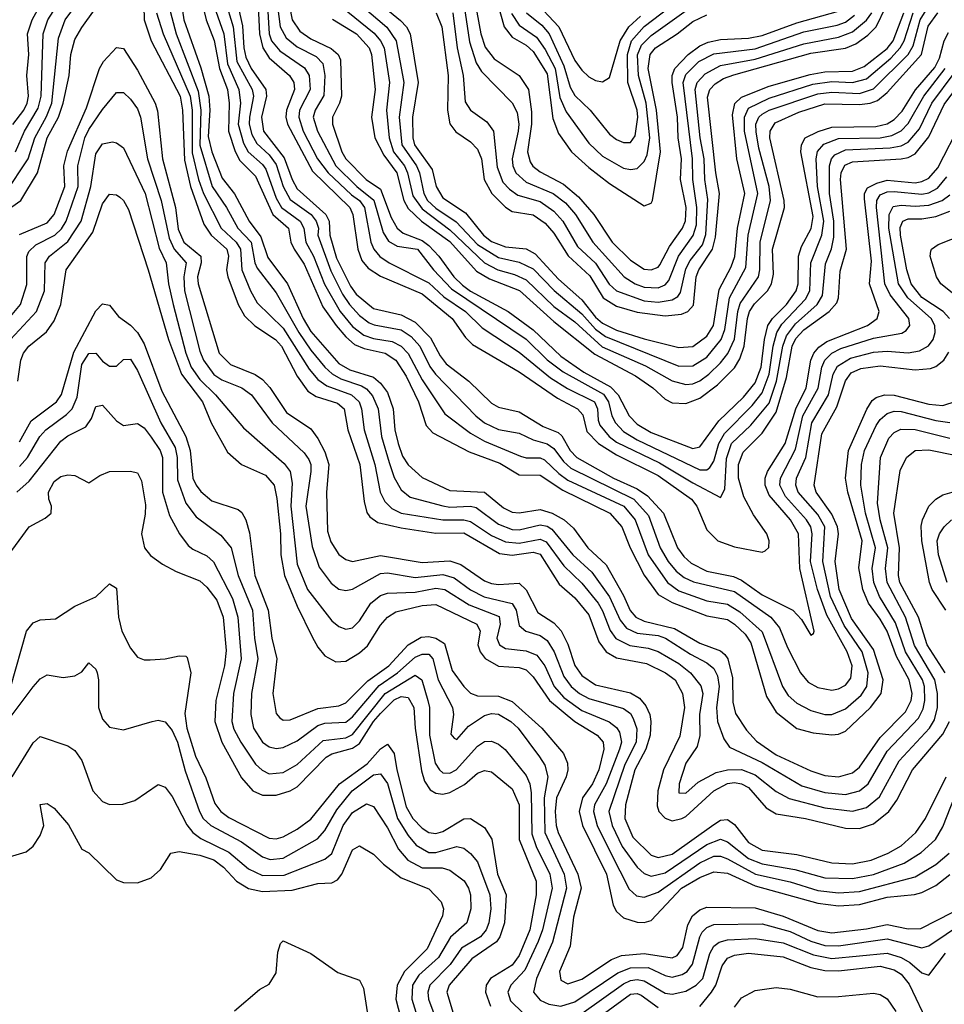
# Model space of a CAD drawing. Header units: inches. Extents: x 990535 to 1117859, y 769386 to 892122.
# Tile 926 of 1056: x 1075891 to 1078554, y 856755 to 859591. Entities that reach past the tile are written whole.
import ezdxf

# ---------------------------------------------------------------- set-up
doc = ezdxf.new("R2010")
doc.units = ezdxf.units.IN
doc.header["$MEASUREMENT"] = 0
doc.layers.add('B0875', color=7, linetype='Continuous')

msp = doc.modelspace()

# ---------------------------------------------------------------- linework, layer by layer
at = {"layer": 'B0875', "color": 5}
for points, elevation in [([(1075878.5, 859210), (1075905.2, 859270), (1075944.6, 859335.4), (1075953.2, 859370), (1075958.9, 859550), (1075972.5, 859590), (1076061.1, 859730)], 3560), ([(1075809.1, 859010), (1075894, 859070), (1075942.1, 859150), (1075969.8, 859250), (1076002.9, 859310), (1076016.6, 859350), (1076033.5, 859430), (1076038.1, 859490), (1076050, 859534), (1076070, 859568.4), (1076170, 859708)], 3520), ([(1075849.1, 859090), (1075915, 859190), (1075935.1, 859250), (1075968.6, 859311.4), (1075983.4, 859350), (1076002.4, 859537.6), (1076022.2, 859590), (1076110.4, 859709.6)], 3540), ([(1077090.3, 859610.3), (1077107.3, 859570), (1077125.2, 859430), (1077122.9, 859330), (1077130.3, 859290.3), (1077147.2, 859267.2), (1077190, 859238.6), (1077210, 859218.1), (1077221.4, 859190), (1077229.3, 859130), (1077251, 859090), (1077290, 859050.7), (1077310, 859037.8), (1077370, 859028.4), (1077404.8, 859004.8), (1077430, 858976.1), (1077471, 858911), (1077533.4, 858853.4), (1077571.4, 858790), (1077610, 858765.6), (1077670, 858748), (1077750, 858737.9), (1077797.7, 858742.3), (1077816, 858750), (1077831.9, 858768.1), (1077839.9, 858850), (1077847.4, 858870), (1077886.9, 858930), (1077895.2, 858964.8), (1077907, 859090), (1077896.1, 859150), (1077872.6, 859367.4), (1077879.3, 859390), (1077894, 859406), (1077918.5, 859421.5), (1077948.1, 859431.9), (1078170, 859493.9), (1078270, 859509), (1078299.1, 859520.9), (1078334.3, 859545.7), (1078357.9, 859570), (1078413.8, 859686.2)], 3920), ([(1077252.9, 859690), (1077286.7, 859570), (1077310, 859539.9), (1077350, 859517.1), (1077370, 859498.7), (1077410, 859434.4), (1077426.5, 859306.5), (1077443.2, 859263.2), (1077480.4, 859210), (1077530, 859165.1), (1077590, 859118.6), (1077690, 859054.3), (1077710, 859061.8), (1077713.8, 859070), (1077737.2, 859210), (1077725.6, 859330), (1077701.4, 859450), (1077706.9, 859490), (1077722.3, 859510), (1077784.7, 859550), (1077830, 859585.5), (1077870, 859604.2)], 4020), ([(1075871.4, 859288.6), (1075902.9, 859330), (1075912.7, 859350), (1075916.1, 859370), (1075911.4, 859430), (1075917.4, 859490), (1075913.6, 859550), (1075927, 859590), (1075970, 859669.7)], 3580), ([(1076249, 859630), (1076250, 859590), (1076269.8, 859530), (1076353.1, 859370), (1076360.2, 859330), (1076365.7, 859185.7), (1076383, 859110), (1076421.7, 859001.7), (1076442.5, 858970), (1076487.4, 858930), (1076492.1, 858910), (1076486.7, 858870), (1076490.1, 858849.9), (1076520.2, 858770), (1076538.1, 858738.1), (1076568.7, 858708.7), (1076627.4, 858670), (1076645.1, 858650), (1076690, 858564.4), (1076720.8, 858520.8), (1076745.1, 858505.1), (1076806.2, 858486.2), (1076825.8, 858470), (1076836.3, 858410), (1076871.1, 858310), (1076883.4, 858203.4), (1076891.3, 858171.3), (1076899.2, 858159.2), (1076922.8, 858142.8), (1076990, 858126.9), (1077090, 858111.5), (1077170, 858112.5), (1077273.3, 858053.3), (1077310, 858048.8), (1077370, 858057.7), (1077390, 858051.2), (1077445.3, 857965.3), (1077490, 857925.5), (1077530, 857876.9), (1077559.2, 857799.2), (1077580.1, 857770), (1077610, 857753.1), (1077696.3, 857736.3), (1077751.5, 857710), (1077778.8, 857690), (1077800.4, 857650), (1077806.1, 857610), (1077792.3, 857527.7), (1077745.4, 857430), (1077729, 857370), (1077726.9, 857326.9), (1077732.5, 857310), (1077750, 857291.6), (1077770, 857283.7), (1077798.5, 857290), (1077810, 857296), (1077890, 857370), (1077929.4, 857390.6), (1077950, 857393.5), (1077970, 857390.5), (1077990, 857379.9), (1078041.4, 857321.4), (1078070, 857303.9), (1078154.7, 857290), (1078270, 857262.2), (1078310, 857261.4), (1078350, 857274.8), (1078394.6, 857310), (1078417.3, 857342.7), (1078462.7, 857430), (1078550, 857533.5), (1078568.9, 857570)], 3520), ([(1076320.8, 859630), (1076342.2, 859550), (1076405.1, 859385.1), (1076412.9, 859330), (1076409.6, 859229.6), (1076445.4, 859110), (1076486.7, 859050), (1076519.7, 858990), (1076557.5, 858950), (1076568.1, 858890), (1076575.5, 858875.5), (1076630, 858803.7), (1076694.6, 858690), (1076730, 858638.7), (1076769.6, 858590), (1076790.9, 858570.9), (1076816.3, 858556.3), (1076875.8, 858535.8), (1076890, 858527.3), (1076907.7, 858507.7), (1076923.3, 858470), (1076933.5, 858390), (1076955.2, 858315.2), (1076970, 858272.1), (1076990, 858236.4), (1077015.5, 858215.5), (1077110, 858190.5), (1077130, 858187.2), (1077190, 858189.4), (1077205.4, 858185.4), (1077270, 858137.8), (1077310, 858122.4), (1077330, 858121.6), (1077390, 858136), (1077410, 858132), (1077423.4, 858123.4), (1077484.1, 858050), (1077539.5, 857999.5), (1077590, 857928.7), (1077621, 857861), (1077638.8, 857838.8), (1077670, 857823.9), (1077730, 857817.1), (1077751.7, 857810), (1077823.2, 857763.2), (1077870, 857739), (1077890, 857722.4), (1077900.9, 857700.9), (1077906.3, 857670), (1077898.5, 857610), (1077901.4, 857570), (1077919.5, 857519.5), (1077935.9, 857495.9), (1078030, 857451.4), (1078144.2, 857384.2), (1078210, 857364.7), (1078270, 857359.7), (1078310, 857370), (1078335.2, 857390), (1078390, 857484), (1078480.4, 857579.6), (1078493.6, 857606.4), (1078498.6, 857630), (1078497.4, 857670), (1078491.4, 857690), (1078442.5, 857770), (1078413.6, 857853.6), (1078367.4, 857930), (1078350.9, 857970), (1078346.5, 858010), (1078355.8, 858070), (1078327.1, 858170), (1078313.9, 858250), (1078315.9, 858310), (1078324.5, 858350), (1078358.2, 858421.8), (1078370, 858439.7), (1078390, 858456.8), (1078410, 858462.9), (1078430, 858462.5), (1078530, 858436.6), (1078570, 858431)], 3560), ([(1076355.3, 859650), (1076363.8, 859590), (1076412.4, 859452.4), (1076435.4, 859370), (1076438.3, 859330), (1076434.2, 859254.2), (1076444.7, 859210), (1076474.1, 859134.1), (1076510, 859089), (1076551.7, 859010), (1076585.2, 858965.2), (1076606, 858906), (1076662.3, 858830), (1076707.5, 858730), (1076730, 858692.3), (1076810, 858601), (1076842.2, 858582.2), (1076910, 858561.2), (1076930, 858543.7), (1076950, 858516.6), (1076966.7, 858470), (1076971.9, 858410), (1076980.9, 858370), (1076994.1, 858334.1), (1077010, 858308.8), (1077050, 858272.4), (1077130, 858235.3), (1077230, 858230.1), (1077284.5, 858184.5), (1077310, 858172.3), (1077330, 858170.3), (1077390, 858180), (1077425.1, 858170), (1077459.7, 858150), (1077486.3, 858126.3), (1077527.6, 858070), (1077580.7, 858020.7), (1077630, 857932.9), (1077649.2, 857889.2), (1077665.8, 857870), (1077690, 857858.2), (1077777.2, 857837.2), (1077850, 857794.8), (1077910, 857773), (1077922.2, 857762.2), (1077930.7, 857750), (1077944.5, 857695.5), (1077945.1, 857625.1), (1077952.5, 857592.5), (1077984.4, 857544.4), (1078012.9, 857512.9), (1078070, 857474.1), (1078170, 857427.8), (1078210, 857414.1), (1078250, 857410.6), (1078290, 857422.2), (1078310, 857438.5), (1078370, 857523.7), (1078442.2, 857597.8), (1078458.6, 857630), (1078461.7, 857650), (1078453.4, 857690), (1078417.1, 857757.1), (1078389.6, 857830), (1078370, 857864.7), (1078335.5, 857910), (1078319.5, 857950), (1078308.1, 858011.9), (1078317.8, 858090), (1078276.9, 858230), (1078270.2, 858270), (1078278.4, 858350), (1078331.2, 858468.8), (1078346.4, 858493.6), (1078357.7, 858502.3), (1078382.4, 858510), (1078410, 858509.6), (1078510, 858483.4), (1078550, 858479.8), (1078588.4, 858491.6)], 3580), ([(1076418.6, 859630), (1076428.6, 859590), (1076451.1, 859531.1), (1076466.9, 859450), (1076490, 859390), (1076494.7, 859350), (1076492.5, 859270), (1076511.3, 859211.3), (1076525.4, 859185.4), (1076570, 859139.7), (1076620.2, 859030), (1076665.7, 858990), (1076672.3, 858950), (1076681.3, 858930), (1076710, 858886.7), (1076764.1, 858764.1), (1076802.7, 858710), (1076830, 858677.4), (1076855.6, 858655.6), (1076883.5, 858643.5), (1076943.9, 858630), (1076974.1, 858610), (1077004.5, 858564.5), (1077039.4, 858490), (1077062.3, 858422.3), (1077080.6, 858400.6), (1077186.1, 858346.1), (1077273.9, 858313.9), (1077330, 858280.1), (1077390, 858278.5), (1077455.5, 858235.5), (1077590.8, 858170), (1077625.4, 858130), (1077649.8, 858070), (1077690, 857991.3), (1077730, 857934.9), (1077770, 857912.1), (1077870, 857874.2), (1077930, 857863.2), (1077950, 857850.3), (1077981, 857821), (1077996.6, 857796.6), (1078041.9, 857641.9), (1078070, 857596.4), (1078130, 857549.8), (1078176.7, 857536.7), (1078230, 857530.9), (1078250, 857533.3), (1078270, 857541.9), (1078341.7, 857610), (1078372.6, 857650), (1078377.8, 857690), (1078350, 857776.9), (1078286.6, 857866.6), (1078251.8, 857950), (1078239.9, 858030), (1078249.8, 858110), (1078246.7, 858130), (1078230, 858166.2), (1078185.3, 858230), (1078179.7, 858250), (1078202, 858398), (1078244.7, 858475.3), (1078269.5, 858550.5), (1078286.1, 858573.9), (1078314, 858586), (1078370, 858593.8), (1078470, 858582.7), (1078514.1, 858585.9), (1078530, 858591.8), (1078552.6, 858610), (1078566.9, 858633.1)], 3620), ([(1076450, 859631.7), (1076478.7, 859550), (1076490, 859463.7), (1076522.7, 859390), (1076526.9, 859350), (1076520.5, 859290), (1076535.5, 859235.5), (1076549.6, 859209.6), (1076590, 859173.7), (1076599.6, 859159.7), (1076630, 859077), (1076644.9, 859050), (1076699.2, 859010), (1076709.2, 858990), (1076715.7, 858950), (1076737.6, 858910), (1076768.6, 858828.6), (1076814, 858750), (1076850, 858707.5), (1076882.4, 858682.4), (1076910, 858672.8), (1076964.1, 858664.1), (1076990.1, 858650), (1077010, 858629.7), (1077050, 858553.2), (1077115.5, 858455.5), (1077190, 858400.2), (1077230, 858377), (1077334, 858334), (1077350, 858329), (1077390, 858328.6), (1077403, 858323), (1077443.7, 858283.7), (1077470, 858265), (1077631.4, 858190), (1077664.3, 858150), (1077701.2, 858050), (1077756.6, 857970), (1077790, 857946), (1077870, 857916.7), (1077930, 857907.6), (1077965.8, 857885.8), (1078030, 857827.8), (1078088.2, 857670), (1078104.5, 857644.5), (1078130, 857622.4), (1078170, 857601.3), (1078210, 857590.1), (1078230, 857590.1), (1078270, 857605.8), (1078314.5, 857645.5), (1078330.9, 857670), (1078335.2, 857710), (1078317.7, 857770), (1078265.7, 857845.7), (1078226.4, 857930), (1078204.7, 858030), (1078210.3, 858130), (1078190, 858165.8), (1078133.7, 858230), (1078126.4, 858250), (1078128.8, 858270), (1078155.3, 858330), (1078172.3, 858430), (1078220.8, 858510), (1078234.6, 858570), (1078246.8, 858593.2), (1078284.1, 858615.9), (1078350, 858632.9), (1078390, 858636.2), (1078450, 858631.6), (1078483.1, 858636.9), (1078509, 858651), (1078522.6, 858670), (1078528.4, 858690), (1078527, 858710), (1078516.5, 858730), (1078449.6, 858789.7), (1078422.4, 858830), (1078394.7, 858990), (1078395.9, 859030), (1078407.1, 859052.9), (1078430, 859056.8), (1078470, 859053.3), (1078510, 859056.3), (1078548.3, 859070), (1078570, 859085.9)], 3640), ([(1076481.6, 859650), (1076505.6, 859570), (1076516.8, 859470), (1076560.4, 859390), (1076564.7, 859370), (1076552.8, 859310), (1076551.9, 859290), (1076559.8, 859259.8), (1076574.2, 859234.2), (1076610, 859201.9), (1076630, 859173.9), (1076650.4, 859110), (1076670, 859073), (1076730.5, 859030), (1076745.4, 859010), (1076751.3, 858990), (1076750.2, 858970), (1076787, 858867), (1076820.4, 858800.3), (1076840.6, 858770), (1076870, 858738.8), (1076898, 858718), (1076911.7, 858711.7), (1076990, 858697.5), (1077018.4, 858678.4), (1077043.9, 858650), (1077072.1, 858592.1), (1077088.9, 858570), (1077204.6, 858450), (1077229.7, 858430), (1077270, 858410.6), (1077330, 858399.6), (1077370, 858380.3), (1077410, 858369.1), (1077430, 858355.3), (1077457.9, 858317.9), (1077479, 858299), (1077659.8, 858210), (1077702.7, 858162.7), (1077736.2, 858070), (1077759.3, 858030), (1077782.2, 858002.2), (1077804.6, 857984.6), (1077832.1, 857972.1), (1077950, 857944.2), (1078054.4, 857870), (1078079.3, 857839.3), (1078102.7, 857782.7), (1078140.5, 857710), (1078162.5, 857682.5), (1078190, 857667.1), (1078230, 857659.9), (1078250, 857663.6), (1078270, 857674), (1078285.3, 857694.7), (1078289.1, 857730), (1078274.6, 857770), (1078216.3, 857876.3), (1078188.9, 857950), (1078169.3, 858030), (1078173.8, 858110), (1078169.7, 858130), (1078157.3, 858150), (1078097.2, 858217.2), (1078080.9, 858250), (1078082.6, 858270), (1078125.8, 858354.2), (1078147.3, 858450), (1078190.6, 858529.4), (1078201.3, 858590), (1078210, 858610.4), (1078230, 858630), (1078256.2, 858643.8), (1078350, 858673.4), (1078431.8, 858688.2), (1078444.6, 858695.4), (1078455, 858710), (1078451.7, 858730), (1078398.3, 858798.3), (1078383, 858830), (1078358.7, 859050), (1078359.7, 859070), (1078370, 859086), (1078390, 859094.8), (1078410, 859095.4), (1078490, 859087.7), (1078510, 859091.8), (1078534.8, 859105.2), (1078561.9, 859138.1)], 3660), ([(1076515.6, 859650), (1076533, 859573), (1076536.5, 859510), (1076542.6, 859482.6), (1076557.8, 859450), (1076600.3, 859390), (1076602.2, 859370), (1076587.6, 859310), (1076593.1, 859270), (1076652.8, 859192.8), (1076675.7, 859130), (1076690, 859103.8), (1076773.1, 859030), (1076782.3, 859010), (1076784.6, 858970), (1076803.5, 858903.5), (1076843.6, 858823.6), (1076860.2, 858800.2), (1076910, 858759.3), (1076990, 858740.4), (1077030, 858719.9), (1077074.7, 858674.7), (1077102.4, 858622.4), (1077119.8, 858599.8), (1077184.5, 858550), (1077250, 858485.9), (1077270, 858475.1), (1077330, 858461.3), (1077399, 858419), (1077441.9, 858401.9), (1077452.7, 858392.7), (1077476.5, 858350), (1077495.5, 858330), (1077601.6, 858270), (1077670, 858239.9), (1077699.8, 858219.8), (1077745.3, 858170), (1077786.2, 858070), (1077804.3, 858044.3), (1077825.1, 858025.1), (1077870, 858002.9), (1077947.1, 857987.1), (1077970, 857977), (1078030, 857934.7), (1078117.7, 857890), (1078143.1, 857863.1), (1078170, 857818.7), (1078177.2, 857822.8), (1078179.1, 857830), (1078137.8, 858010), (1078134.4, 858110), (1078111.3, 858150), (1078050, 858221.3), (1078038.6, 858250), (1078038.4, 858270), (1078045.1, 858290), (1078095.5, 858370), (1078126.6, 858470), (1078156.4, 858530), (1078170.3, 858609.7), (1078178.1, 858630), (1078192.6, 858647.4), (1078216.3, 858663.7), (1078332.8, 858710), (1078360.6, 858730), (1078363.3, 858736.7), (1078367, 858750), (1078339.2, 858830), (1078344.5, 858895.5), (1078324.9, 859075.1), (1078324.6, 859090), (1078333.2, 859106.8), (1078359.8, 859120.2), (1078390, 859128.3), (1078470, 859121.2), (1078490, 859124.3), (1078510, 859133.8), (1078535.7, 859164.3), (1078603.5, 859296.5)], 3680), ([(1076577.6, 859630), (1076582.1, 859550), (1076591.1, 859510), (1076610, 859480.9), (1076668.6, 859430), (1076680.6, 859410), (1076682.8, 859390), (1076659.5, 859330), (1076657.8, 859310), (1076662.3, 859290), (1076734.1, 859154.1), (1076842.3, 859050), (1076851, 859030), (1076865.2, 858930), (1076877, 858897), (1076894.6, 858874.6), (1076930, 858851.9), (1077050, 858801.2), (1077136.3, 858730), (1077175.3, 858675.3), (1077195.6, 858655.6), (1077330, 858576.9), (1077440.6, 858500.6), (1077497.8, 858470), (1077512.8, 858452.8), (1077524.8, 858404.8), (1077558.3, 858370), (1077610, 858337.2), (1077730, 858278.3), (1077826.2, 858210), (1077841.8, 858190), (1077870, 858121.7), (1077902.1, 858090), (1077950, 858072.5), (1078030, 858057.1), (1078038.7, 858061.3), (1078048.9, 858071.1), (1078050.2, 858090), (1078042.9, 858110), (1078004.9, 858164.9), (1077976.8, 858216.8), (1077961.2, 858270), (1077961.3, 858310), (1077975.2, 858344.8), (1078030, 858400.4), (1078070, 858460.1), (1078100.2, 858559.8), (1078116.5, 858650), (1078127.1, 858672.9), (1078150, 858697.8), (1078222.6, 858750), (1078245, 858775), (1078250, 858790), (1078254, 858866), (1078273, 858930), (1078255.8, 859130), (1078257.5, 859150), (1078268, 859172), (1078290, 859181.1), (1078430, 859190), (1078450, 859193.6), (1078470, 859204), (1078510, 859253.1), (1078553.9, 859346.1), (1078605.1, 859414.9)], 3720), ([(1076605, 859630), (1076610, 859550), (1076616.6, 859530), (1076640.6, 859500.6), (1076711.8, 859451.8), (1076724.6, 859430), (1076727.7, 859390), (1076697.3, 859330), (1076695, 859310), (1076708, 859270), (1076748.6, 859190), (1076780, 859150), (1076846.5, 859086.5), (1076869.5, 859070), (1076884.1, 859050), (1076902.9, 858950), (1076910.9, 858930), (1076928.4, 858908.4), (1076955, 858890), (1077070, 858832.6), (1077112.5, 858792.4), (1077175.1, 858750), (1077223.2, 858703.2), (1077330, 858633.2), (1077419.7, 858559.7), (1077468.8, 858528.8), (1077547.1, 858490), (1077555.8, 858470), (1077557.2, 858437.2), (1077562.5, 858422.5), (1077589, 858390), (1077610, 858374.1), (1077734.3, 858314.3), (1077830, 858256.5), (1077910, 858214.7), (1077921.7, 858238.3), (1077927.4, 858327.4), (1077941.6, 858370), (1077997, 858423), (1078050, 858485.9), (1078070.5, 858550), (1078089.4, 858650), (1078100, 858680), (1078125.4, 858714.6), (1078188.5, 858770), (1078203.7, 858796.3), (1078212.1, 858887.9), (1078229.5, 858930.5), (1078236.1, 858963.9), (1078236.5, 859010), (1078223.4, 859090), (1078223.6, 859170), (1078229, 859190), (1078239, 859201), (1078270, 859215.4), (1078398.6, 859221.4), (1078430, 859227.5), (1078450, 859238), (1078483.3, 859276.7), (1078518.2, 859350), (1078583, 859437)], 3740), ([(1076633.9, 859630), (1076641.7, 859570), (1076658.2, 859538.2), (1076690, 859512.8), (1076744.7, 859484.7), (1076764.1, 859464.1), (1076769.6, 859429.6), (1076767.3, 859372.7), (1076742.6, 859330), (1076736.2, 859310), (1076748.5, 859270), (1076801.3, 859170), (1076862.1, 859110), (1076910.7, 859070.7), (1076937.8, 858977.8), (1076953, 858953), (1076978.4, 858938.4), (1077036.7, 858930), (1077083.4, 858870), (1077135.2, 858815.2), (1077350, 858670.9), (1077410.7, 858610.7), (1077456.1, 858576.1), (1077572.5, 858512.5), (1077587.1, 858490), (1077596.6, 858450), (1077606.8, 858430), (1077630, 858405), (1077670, 858380.8), (1077850, 858294.8), (1077870, 858294.6), (1077878.6, 858301.4), (1077890, 858319.5), (1077904.7, 858370), (1077921, 858399), (1078000.6, 858479.4), (1078030, 858516.1), (1078050.1, 858569.9), (1078061.7, 858650), (1078072.4, 858690), (1078086.6, 858713.4), (1078154.3, 858785.7), (1078167.2, 858810), (1078169.6, 858890.4), (1078201.3, 858970), (1078207.2, 859010), (1078188.6, 859110), (1078185, 859190), (1078188.6, 859211.4), (1078207.4, 859232.6), (1078250, 859248), (1078370, 859250.4), (1078402.8, 859257.2), (1078430, 859271), (1078450, 859291.3), (1078494.9, 859370), (1078556.5, 859450)], 3760), ([(1076668.6, 859630), (1076676.3, 859590), (1076697.5, 859557.5), (1076730, 859535.1), (1076788.1, 859508.1), (1076808.3, 859490), (1076814.8, 859474.8), (1076817.5, 859370), (1076812.6, 859350), (1076791.9, 859310), (1076792, 859290), (1076818.7, 859210), (1076830.4, 859190), (1076889, 859130), (1076930, 859102.2), (1076960.9, 859020.9), (1076977.9, 858990), (1076996, 858976), (1077050, 858954.9), (1077070, 858939.9), (1077098.3, 858910), (1077141.5, 858850), (1077166.1, 858826.1), (1077190, 858808.5), (1077298.2, 858750), (1077370, 858697.2), (1077450, 858621.6), (1077515.9, 858575.9), (1077593.2, 858533.2), (1077614.7, 858510), (1077646.5, 858450), (1077670, 858426.2), (1077710, 858402.3), (1077830, 858355.9), (1077850, 858360.3), (1077904.6, 858435.4), (1077976.1, 858503.9), (1078010, 858545.2), (1078026.6, 858590), (1078036.3, 858670), (1078046.4, 858710), (1078059.9, 858730), (1078099.7, 858770), (1078127.6, 858810), (1078133.5, 858830), (1078133.9, 858910), (1078142.6, 858937.4), (1078170.5, 858989.5), (1078176.6, 859023.4), (1078141.5, 859210), (1078142.7, 859230), (1078153.9, 859250), (1078190.9, 859269.1), (1078230, 859280.9), (1078357.2, 859282.8), (1078389.5, 859290.5), (1078410, 859302.7), (1078432.8, 859327.2), (1078471.8, 859388.2), (1078526.6, 859453.4), (1078540.4, 859479.6), (1078553.7, 859530), (1078566, 859554)], 3780), ([(1076816.1, 859630), (1076912.1, 859552.1), (1076930.7, 859530), (1076940.4, 859510), (1076955.9, 859410), (1076947.8, 859330), (1076955.7, 859250), (1076968.2, 859210), (1076999, 859170), (1077008.3, 859150), (1077023.4, 859083.4), (1077050, 859045.7), (1077130, 858985.4), (1077230, 858890.8), (1077268.3, 858870), (1077316.4, 858856.4), (1077350, 858841.3), (1077430, 858765), (1077490, 858721), (1077568.9, 858648.9), (1077693.6, 858593.6), (1077770, 858550.5), (1077810, 858539.7), (1077830, 858542.3), (1077850, 858550.8), (1077876, 858570), (1077910, 858602.4), (1077930.7, 858629.3), (1077949.6, 858670.4), (1077959.7, 858750), (1077966.7, 858773.3), (1078018.7, 858850), (1078022.9, 858870), (1078023.7, 858950), (1078053.8, 859070), (1078049.8, 859110), (1078020.4, 859220.4), (1078012.4, 859267.6), (1078011.7, 859290), (1078020.5, 859310), (1078030, 859318.9), (1078050, 859330.2), (1078190, 859376.9), (1078230, 859382.2), (1078310, 859378.5), (1078350, 859391.7), (1078450.6, 859490), (1078464.9, 859515.1), (1078484.7, 859590), (1078502.1, 859617.9)], 3840), ([(1076877.3, 859630), (1076948.9, 859568.9), (1076975.9, 859530), (1076997.2, 859410), (1076983.9, 859310), (1076992, 859230), (1077033.7, 859170), (1077042.8, 859150), (1077055, 859090), (1077066.1, 859070), (1077090, 859047.4), (1077148.3, 859008.3), (1077210, 858943.3), (1077270, 858905.7), (1077330, 858892.7), (1077370, 858872.8), (1077430.8, 858810.8), (1077510, 858743.8), (1077550, 858699), (1077578.4, 858678.4), (1077790, 858593.2), (1077830, 858593.8), (1077870, 858619), (1077911.2, 858670), (1077922, 858698), (1077936, 858790), (1077982.7, 858877.3), (1077989.8, 858970.2), (1078017.2, 859090), (1077978.4, 859270), (1077978.7, 859310), (1077990, 859335.4), (1078050, 859365), (1078175.5, 859404.5), (1078230, 859412.5), (1078290, 859409.5), (1078330, 859420.3), (1078400.4, 859479.6), (1078427.2, 859510), (1078438.5, 859530), (1078464.8, 859610)], 3860), ([(1076913.6, 859650), (1076988.3, 859588.3), (1077005.2, 859570), (1077015.8, 859550), (1077039.1, 859410), (1077022.1, 859310), (1077023.4, 859250), (1077028.5, 859230), (1077078.9, 859158.9), (1077091, 859110), (1077110, 859077.2), (1077174.8, 859034.8), (1077226.9, 858970), (1077250, 858951.8), (1077290, 858936.8), (1077350, 858930.3), (1077376.2, 858916.1), (1077443.5, 858843.5), (1077510, 858783.9), (1077550, 858733.8), (1077570, 858716.6), (1077610, 858697), (1077690, 858671.1), (1077790, 858646.4), (1077830, 858649.2), (1077870, 858679.1), (1077889.8, 858710), (1077906, 858814), (1077940.8, 858879.2), (1077950.9, 858909.1), (1077959, 858990), (1077979.6, 859090), (1077957.1, 859190), (1077943.8, 859316.2), (1077951.1, 859348.9), (1077970, 859367.4), (1078050, 859399.3), (1078167.5, 859432.5), (1078210, 859440.7), (1078290, 859442.6), (1078323.9, 859456.1), (1078390, 859508.1), (1078407.4, 859530), (1078437.5, 859610)], 3880), ([(1077171.7, 859630), (1077186.4, 859526.4), (1077206, 859466), (1077221.5, 859441.5), (1077310, 859351.6), (1077323.5, 859323.5), (1077328.7, 859290), (1077326.9, 859270), (1077309.1, 859190), (1077311.1, 859170), (1077320.4, 859150), (1077350, 859122.7), (1077427.6, 859090), (1077463.3, 859063.3), (1077492.4, 859030), (1077542.3, 858950), (1077631.9, 858850), (1077663.4, 858830), (1077690, 858820.5), (1077730, 858818.6), (1077750, 858827), (1077760.4, 858839.6), (1077788.5, 858910), (1077831, 858969), (1077840.6, 858999.4), (1077841.8, 859050), (1077829.6, 859130), (1077829.3, 859190), (1077802.2, 859410), (1077810, 859432.7), (1077847.3, 859470), (1077890, 859492.2), (1078010, 859507), (1078150, 859555.2), (1078245.4, 859574.6), (1078270, 859583.8), (1078296.1, 859603.9)], 3960), ([(1077200.7, 859650), (1077219.6, 859550), (1077231.8, 859511.8), (1077257.6, 859477.6), (1077330, 859429.7), (1077356.3, 859390), (1077364.9, 859324.9), (1077364.8, 859290), (1077353.9, 859210), (1077361.3, 859181.3), (1077368.8, 859168.8), (1077390, 859152.1), (1077457.1, 859117.1), (1077500.8, 859080.8), (1077544.6, 859030), (1077597.2, 858950), (1077650, 858897.9), (1077690, 858872.3), (1077710.2, 858869.8), (1077730, 858877.6), (1077735.4, 858884.6), (1077762.7, 858937.3), (1077800.2, 858990), (1077808.9, 859011.1), (1077810.8, 859050), (1077794.9, 859130), (1077797.1, 859190), (1077788.2, 859250), (1077785.7, 859310), (1077770, 859410), (1077770.7, 859430), (1077777.9, 859450), (1077816.4, 859490), (1077850, 859515.1), (1077874, 859526), (1077910, 859533.5), (1077990, 859537.3), (1078030, 859544.7), (1078130, 859581.8), (1078250, 859614.7)], 3980), ([(1077350.9, 859610), (1077394.6, 859574.6), (1077416.4, 859550), (1077458.2, 859458.2), (1077476.7, 859396.7), (1077490, 859372.2), (1077534.3, 859330), (1077590, 859261.3), (1077610, 859245.3), (1077630, 859236.6), (1077650, 859237.4), (1077664, 859256), (1077671.2, 859310), (1077669.9, 859330.1), (1077643.1, 859410), (1077641.4, 859490), (1077653.6, 859530), (1077690, 859570.6), (1077790, 859647.7)], 4060), ([(1077370, 859649.5), (1077443.9, 859570), (1077490, 859472.7), (1077510, 859444.8), (1077530, 859426.1), (1077550, 859415.2), (1077570, 859411.4), (1077590, 859424.5), (1077621, 859530), (1077645.2, 859570), (1077678.8, 859601.2)], 4080), ([(1076285.3, 859610), (1076304.2, 859550), (1076382.2, 859370), (1076387.5, 859330), (1076387.6, 859207.6), (1076405.6, 859130), (1076420.3, 859090), (1076471.7, 858990), (1076514.8, 858950), (1076527.4, 858930), (1076530.7, 858870), (1076555.4, 858810), (1076575.3, 858775.3), (1076650, 858702.3), (1076724.6, 858584.6), (1076750, 858554.2), (1076775.9, 858535.9), (1076846.7, 858510), (1076868.7, 858490), (1076875.6, 858470), (1076883, 858410), (1076913.7, 858310), (1076929, 858230), (1076942.7, 858202.7), (1076962.8, 858182.8), (1076990, 858169.4), (1077110, 858150), (1077170, 858150.2), (1077190, 858145.7), (1077250, 858105.3), (1077290, 858087.4), (1077330, 858083.4), (1077390, 858094.8), (1077407.2, 858087.2), (1077458.1, 858018.1), (1077510, 857967.6), (1077557, 857910), (1077570, 857888.6), (1077591.6, 857831.6), (1077608.4, 857808.4), (1077648.5, 857788.5), (1077700.9, 857780.9), (1077730, 857771.1), (1077790, 857736.2), (1077823.4, 857710), (1077852.7, 857672.7), (1077858.7, 857650), (1077849.6, 857589.6), (1077850.4, 857529.6), (1077842.8, 857497.2), (1077810, 857449.8), (1077791, 857390), (1077790, 857364.6), (1077810, 857363.7), (1077845.5, 857394.5), (1077897.6, 857422.4), (1077930, 857430.8), (1077970, 857431.5), (1078010, 857416.3), (1078070, 857368.1), (1078107.6, 857347.6), (1078210, 857321.4), (1078290, 857311.3), (1078330, 857321.5), (1078367.7, 857352.3), (1078423.9, 857456.1), (1078511.7, 857550), (1078526, 857574), (1078534.8, 857610), (1078534.7, 857650), (1078527.1, 857690), (1078468.4, 857788.4), (1078442.4, 857870), (1078389.4, 857970), (1078385.2, 858010), (1078391.2, 858070), (1078369.6, 858150), (1078362.1, 858197.9), (1078370.5, 858330), (1078394.6, 858385.5), (1078410, 858402.2), (1078428.7, 858411.3), (1078470, 858410.1), (1078570, 858385.2)], 3540), ([(1076792.2, 859592.2), (1076860.8, 859550), (1076897.3, 859510), (1076904.7, 859490), (1076915.4, 859390), (1076904.6, 859310), (1076913.8, 859250), (1076940, 859200), (1076977.2, 859150), (1076997.6, 859070), (1077010, 859047.2), (1077048.5, 859010), (1077130, 858951.8), (1077206.9, 858866.9), (1077244.3, 858844.3), (1077330.3, 858810.3), (1077430, 858721.6), (1077547.3, 858627.3), (1077664.6, 858564.6), (1077714.6, 858530), (1077750, 858497.4), (1077770, 858487.4), (1077810, 858485.4), (1077850, 858500.4), (1077900.7, 858539.3), (1077950, 858587.6), (1077965.7, 858614.3), (1077977.9, 858650), (1077987.4, 858730), (1077993.5, 858750), (1078007.8, 858772.2), (1078044.6, 858810), (1078056.1, 858830), (1078062.3, 858857.7), (1078059.7, 858930), (1078094.4, 859050), (1078093.5, 859070), (1078051.5, 859250), (1078052.9, 859270), (1078066.8, 859293.2), (1078135.4, 859324.6), (1078210, 859348.1), (1078310, 859346), (1078340.6, 859350), (1078362, 859358), (1078390, 859380.7), (1078488.5, 859490), (1078508, 859572), (1078535.4, 859610)], 3820), ([(1077138.3, 859610), (1077151.2, 859510), (1077168.3, 859430), (1077174.3, 859354.3), (1077189.1, 859330), (1077236.4, 859296.4), (1077255.7, 859270), (1077266, 859166), (1077282.9, 859123), (1077302.1, 859102.1), (1077325.7, 859085.7), (1077390, 859066.6), (1077430, 859039.6), (1077455.3, 859010), (1077497.7, 858937.7), (1077549.9, 858889.9), (1077588.7, 858828.7), (1077609.7, 858809.7), (1077690, 858781.2), (1077730, 858777.5), (1077770, 858783.9), (1077786.7, 858793.3), (1077794.8, 858805.2), (1077810, 858873.3), (1077822.7, 858897.3), (1077857.4, 858942.6), (1077867.8, 858972.2), (1077872.9, 859072.9), (1077864.9, 859130), (1077863, 859190), (1077851, 859250), (1077836.3, 859390), (1077842.3, 859410), (1077865.5, 859434.5), (1077910, 859459.1), (1078010, 859477.1), (1078150, 859521.4), (1078250, 859540.4), (1078290, 859555.5), (1078330, 859589.1), (1078345.2, 859610)], 3940), ([(1077308, 859608), (1077330, 859575.1), (1077380.1, 859540.1), (1077404.6, 859504.6), (1077433, 859450), (1077446.9, 859366.9), (1077464.8, 859324.8), (1077530, 859235), (1077570, 859197.6), (1077630, 859163.3), (1077650, 859159), (1077670, 859162.3), (1077690, 859182.4), (1077698.4, 859201.6), (1077706.2, 859250), (1077695.5, 859350), (1077673.3, 859430), (1077670.9, 859489.1), (1077682.5, 859517.5), (1077710, 859545), (1077817.8, 859622.2)], 4040), ([(1075890, 858972.4), (1075970, 859005.5), (1075990, 859030), (1076021, 859110), (1076018.2, 859170), (1076028.3, 859211.7), (1076083.2, 859336.8), (1076121.2, 859450), (1076132.2, 859470), (1076170, 859510.8), (1076190, 859507.5), (1076230, 859445.3), (1076281.6, 859350), (1076287.7, 859327.7), (1076302.2, 859190), (1076339.4, 859050), (1076347.7, 858987.7), (1076363.9, 858950), (1076412.6, 858910), (1076414.2, 858890), (1076403.5, 858850), (1076404.9, 858830), (1076465.5, 858630), (1076497.8, 858597.8), (1076569.3, 858569.3), (1076590, 858554.7), (1076611.4, 858531.4), (1076659.6, 858459.6), (1076730, 858412.2), (1076750, 858384.7), (1076770, 858346.1), (1076781.4, 858310), (1076775.2, 858230), (1076778.1, 858118.1), (1076787.2, 858087.2), (1076810, 858050.7), (1076830, 858035.9), (1076850, 858030.5), (1076930, 858047.8), (1077050, 858027.3), (1077130, 858032.2), (1077161.6, 858021.6), (1077230, 857974.9), (1077250, 857967.1), (1077270, 857964), (1077330, 857967.5), (1077350, 857948.3), (1077383.8, 857883.8), (1077430, 857853.9), (1077450.5, 857830.5), (1077470, 857792.6), (1077490.4, 857730.4), (1077510, 857701.9), (1077550, 857675.1), (1077650, 857652.4), (1077676.8, 857636.8), (1077694.7, 857614.7), (1077705.8, 857590), (1077709.4, 857569.4), (1077707.1, 857530), (1077694.4, 857490), (1077662.5, 857430), (1077636.1, 857330), (1077633.8, 857290), (1077657, 857237), (1077710, 857185), (1077730, 857177.8), (1077770, 857187.2), (1077890, 857273.4), (1077910, 857285.1), (1077930, 857287.7), (1077950, 857272.7), (1077990, 857221.2), (1078030, 857199.1), (1078130, 857186.7), (1078230, 857162.4), (1078290, 857160.2), (1078343.2, 857170), (1078393, 857190), (1078430, 857211.9), (1078472.1, 857250), (1078499.9, 857290), (1078560.1, 857410)], 3480), ([(1075830, 858695.9), (1075893.1, 858770), (1075911.7, 858828.3), (1075911.5, 858908.5), (1075917.1, 858922.9), (1075937.7, 858942.3), (1075992.1, 858970), (1076011.7, 858988.3), (1076024.8, 859010), (1076059, 859110), (1076058.7, 859170), (1076078.7, 859250), (1076090, 859274), (1076130, 859331.9), (1076170, 859381.2), (1076190, 859381.4), (1076210, 859362.2), (1076230, 859333.5), (1076239, 859310), (1076259, 859190), (1076298.5, 859070), (1076321.8, 858961.8), (1076336.3, 858930), (1076370.7, 858890), (1076363.4, 858850), (1076365.9, 858810), (1076410, 858636), (1076420.2, 858610), (1076450, 858569), (1076473.7, 858553.7), (1076531.3, 858530), (1076558.5, 858510), (1076618.7, 858430), (1076710, 858343.7), (1076724.2, 858324.2), (1076729.7, 858310), (1076729.8, 858290), (1076715, 858190), (1076733.1, 858073.1), (1076754.1, 858014.1), (1076787.8, 857967.8), (1076810, 857951), (1076830, 857946.4), (1076850, 857950.9), (1076930, 857996), (1076950, 857997.9), (1077030, 857984), (1077110, 857993.3), (1077142.9, 857982.9), (1077190, 857948.6), (1077228.7, 857928.7), (1077309.8, 857909.8), (1077321.2, 857890), (1077330, 857846.1), (1077348.6, 857830), (1077390, 857817.4), (1077410, 857802.6), (1077430.7, 857770.7), (1077458.8, 857698.8), (1077479.6, 857670), (1077503.2, 857650), (1077530, 857636), (1077630, 857606.8), (1077650, 857592.3), (1077658.1, 857578.1), (1077668.4, 857548.4), (1077667.2, 857510), (1077634.1, 857445.9), (1077587.8, 857310), (1077597.5, 857270), (1077626.1, 857210), (1077670, 857150.5), (1077690, 857131.8), (1077710, 857124.4), (1077750, 857134.3), (1077870, 857215.6), (1077910, 857230.6), (1077930, 857223.4), (1077990, 857175.2), (1078030, 857159.9), (1078123.5, 857143.5), (1078210, 857119.7), (1078290, 857117.3), (1078350, 857128.8), (1078438.5, 857161.5), (1078487.5, 857192.5), (1078529.2, 857230), (1078550, 857266.6), (1078606.6, 857410)], 3460), ([(1075864.2, 858670), (1075939.5, 858750), (1075962.5, 858810), (1075964.5, 858890), (1075977.3, 858910), (1076030, 858951.7), (1076068.2, 859010), (1076096.2, 859110), (1076110, 859203.9), (1076130, 859232.7), (1076158.5, 859238.5), (1076170, 859236.3), (1076190, 859221.5), (1076252, 859090), (1076292.7, 858932.7), (1076313.3, 858890), (1076319.3, 858830), (1076333.4, 858770), (1076369.9, 858630), (1076384.9, 858590), (1076410, 858554.2), (1076455.5, 858510), (1076535.4, 858415.4), (1076652.5, 858312.5), (1076669.7, 858290), (1076675.9, 858255.9), (1076672, 858190), (1076690, 858022.6), (1076720.2, 857950), (1076790, 857859.5), (1076810, 857843.1), (1076830, 857835.9), (1076850, 857839.1), (1076870, 857859.4), (1076902.2, 857910), (1076930, 857932.5), (1076950, 857939.1), (1077030, 857942.2), (1077090, 857953.3), (1077115.7, 857950), (1077185.4, 857905.4), (1077271.7, 857871.7), (1077275.2, 857850), (1077265.6, 857810), (1077273.3, 857790), (1077290, 857779.7), (1077350, 857773.5), (1077380.5, 857760.5), (1077403.9, 857730), (1077430.3, 857670), (1077458.4, 857638.4), (1077510, 857601.2), (1077588.9, 857568.9), (1077610, 857552.4), (1077618.8, 857538.8), (1077624.7, 857510), (1077619.1, 857490), (1077579.9, 857390), (1077546.5, 857330), (1077543.4, 857310), (1077554, 857270), (1077592.4, 857192.4), (1077646.8, 857086.8), (1077667.6, 857067.6), (1077690, 857064), (1077730, 857078.5), (1077850, 857163.1), (1077890, 857181.7), (1077910, 857182), (1077930, 857173.9), (1078010.6, 857130), (1078110, 857108.1), (1078190, 857083.4), (1078250, 857076.2), (1078310, 857080), (1078470, 857122.6), (1078530, 857158.2), (1078568, 857190)], 3440), ([(1075885.8, 858550), (1075894.2, 858610), (1075901.7, 858630), (1075917.5, 858650), (1075968.1, 858691.9), (1075990, 858723.2), (1076009.5, 858770.5), (1076024.6, 858870), (1076101.3, 858978.7), (1076130, 859060.1), (1076150, 859087.8), (1076170, 859086.1), (1076179.3, 859079.3), (1076190.1, 859070.1), (1076204.1, 859044.1), (1076261.5, 858870), (1076320.1, 858670), (1076356.7, 858570), (1076417.8, 858490), (1076442.1, 858430), (1076490, 858345.6), (1076530.2, 858310), (1076599.3, 858279.3), (1076623.6, 858250), (1076631.8, 858211.8), (1076642.3, 858110), (1076643, 858050), (1076653.4, 857990), (1076690, 857902), (1076733.8, 857813.8), (1076750, 857783.2), (1076770, 857758.5), (1076801.4, 857741.4), (1076830, 857743.8), (1076870, 857767.5), (1076892.5, 857787.5), (1076930, 857846.9), (1076950, 857870.1), (1076974.8, 857885.2), (1077050, 857903.8), (1077090, 857907), (1077207.8, 857850), (1077217, 857830), (1077211.1, 857790), (1077217, 857770), (1077231.5, 857751.5), (1077270, 857729.1), (1077330, 857725.1), (1077350, 857718.5), (1077370, 857698.5), (1077417.1, 857630), (1077490, 857569.6), (1077554, 857530), (1077571.5, 857510), (1077574, 857490), (1077559.1, 857430), (1077541.2, 857390), (1077512.5, 857350), (1077502.4, 857310), (1077511.7, 857270), (1077581.2, 857130), (1077600.5, 857040.5), (1077610, 857022.8), (1077630, 857004.6), (1077670, 856991.6), (1077690, 856990.7), (1077710, 856996.5), (1077796.9, 857090), (1077850, 857120.6), (1077890, 857136.6), (1077930, 857132.5), (1078010, 857096.5), (1078190, 857046.4), (1078250, 857039), (1078310, 857042.2), (1078390, 857063.8), (1078468.7, 857071.3), (1078490, 857077.3), (1078530, 857097.4), (1078570, 857128.9)], 3420), ([(1078569.5, 858730), (1078550.7, 858750.7), (1078490, 858790.2), (1078458.9, 858830), (1078446.5, 858870), (1078427.7, 858970), (1078427.5, 858992.5), (1078434.7, 859010), (1078450, 859017.3), (1078490, 859017.3), (1078530, 859024.2), (1078570, 859039)], 3620), ([(1078630, 858761.4), (1078544.4, 858830), (1078531.6, 858850), (1078519.5, 858890), (1078513.9, 858910), (1078516, 858924), (1078517.7, 858930), (1078537.1, 858942.9), (1078610, 858972)], 3580), ([(1075890, 858374.6), (1075924.1, 858435.9), (1075997.5, 858490), (1076011.1, 858511.1), (1076046.7, 858633.3), (1076110, 858752.1), (1076130, 858772.3), (1076150, 858768.1), (1076176.1, 858736.1), (1076210, 858711), (1076230, 858690.1), (1076250, 858656.9), (1076300.9, 858520.9), (1076370, 858390), (1076381.9, 858350), (1076389.3, 858270), (1076399.3, 858250), (1076412.4, 858232.4), (1076444.6, 858204.6), (1076520.3, 858180.3), (1076531.3, 858171.3), (1076542.5, 858150), (1076553, 858113), (1076568.4, 857990), (1076607, 857890), (1076617.2, 857810), (1076631.6, 857750), (1076620.6, 857650), (1076630, 857592.2), (1076640, 857580), (1076650, 857573.4), (1076670, 857574.2), (1076750, 857606.6), (1076810, 857615.1), (1076830, 857622.9), (1076893.6, 857686.4), (1076954, 857730), (1077010, 857790.6), (1077047.1, 857812.9), (1077070, 857814.5), (1077090, 857809.6), (1077114.3, 857794.3), (1077136.5, 857716.5), (1077170, 857670.5), (1077190, 857650.9), (1077210, 857644), (1077270, 857642.2), (1077310, 857626.9), (1077395.5, 857550), (1077457, 857477), (1077468.8, 857450), (1077470, 857430), (1077465.5, 857410), (1077437.3, 857350), (1077433.7, 857310), (1077436.5, 857270), (1077442.1, 857250), (1077499.1, 857130), (1077508.4, 857090), (1077485.9, 857005.9), (1077477.1, 856922.9), (1077446.2, 856850), (1077450, 856825), (1077470, 856814.6), (1077510, 856827.6), (1077595.5, 856884.5), (1077624.5, 856895.5), (1077690, 856901.7), (1077770, 856888.9), (1077784.7, 856895.3), (1077800.8, 856919.2), (1077815.5, 856984.5), (1077828.6, 857010), (1077850, 857027.2), (1077870, 857034.9), (1078010, 857033), (1078090, 857008.6), (1078190, 856968.2), (1078230, 856961.4), (1078330, 856972.8), (1078390, 856984.7), (1078450, 856972.9), (1078486.9, 856973.1), (1078579.2, 857020.8)], 3380), ([(1075890, 858303.5), (1075913.3, 858330), (1075949, 858390), (1075966.2, 858410), (1076026.3, 858453.7), (1076041.8, 858470), (1076056.5, 858503.5), (1076070, 858597.7), (1076090, 858629.1), (1076110, 858630.1), (1076130, 858607.1), (1076150, 858592.9), (1076170, 858592.8), (1076190, 858611.9), (1076210, 858612.6), (1076230, 858580.1), (1076297.5, 858430), (1076338.6, 858358.6), (1076344.8, 858330), (1076345.9, 858265.9), (1076370, 858198.1), (1076399, 858159), (1076470, 858106.6), (1076500.1, 858070), (1076520.7, 857990), (1076561.2, 857890), (1076567.1, 857810), (1076577.2, 857750), (1076558.7, 857650), (1076557, 857590), (1076564.1, 857550), (1076590, 857509.7), (1076610, 857496.3), (1076630, 857491.8), (1076650, 857494.4), (1076690, 857514), (1076750, 857557.9), (1076770, 857564.5), (1076830, 857567.3), (1076850, 857582.6), (1076926.7, 857673.3), (1076979.4, 857710), (1077030, 857754.5), (1077050, 857763.3), (1077063.8, 857763.8), (1077070, 857763.4), (1077081.1, 857750), (1077096.6, 857690), (1077137.3, 857610), (1077140.3, 857590), (1077132.9, 857532.9), (1077142.1, 857522.1), (1077150, 857518.2), (1077183.8, 857556.2), (1077230, 857587.3), (1077250, 857592.5), (1077270, 857590.4), (1077305.5, 857570), (1077326.8, 857550), (1077388, 857468), (1077403.4, 857443.4), (1077412.5, 857410), (1077401.5, 857350), (1077403.9, 857250), (1077459.1, 857130), (1077466.3, 857090), (1077425.5, 856934.5), (1077379.5, 856830), (1077371.3, 856790), (1077390, 856766.9), (1077415.5, 856755.5), (1077450, 856749.6), (1077490, 856762), (1077614, 856846), (1077650, 856860.7), (1077701.4, 856861.4), (1077750, 856838.3), (1077770, 856833.4), (1077798.9, 856841.1), (1077813.3, 856850), (1077829.4, 856870.6), (1077849.9, 856949.9), (1077857.2, 856962.8), (1077870, 856976.7), (1077890, 856984.6), (1078030, 856987), (1078110, 856964.8), (1078170, 856937.1), (1078210, 856925), (1078250, 856924), (1078390, 856943.6), (1078490, 856918.1), (1078510, 856923.3), (1078610, 856990.9)], 3360), ([(1075882.9, 858230), (1075918.3, 858261.7), (1076010, 858376.5), (1076030, 858392.3), (1076081.5, 858418.5), (1076097.5, 858442.5), (1076110, 858476.9), (1076130, 858480.6), (1076170, 858435), (1076190, 858421.6), (1076230, 858427.8), (1076250, 858415.6), (1076270, 858388.7), (1076295.6, 858350), (1076301.9, 858330), (1076302.7, 858230), (1076322.8, 858162.8), (1076351.4, 858110), (1076376.7, 858076.7), (1076390, 858065.7), (1076430, 858046.5), (1076449.3, 858029.3), (1076503.6, 857923.6), (1076519.7, 857870), (1076528.7, 857750), (1076507.1, 857650), (1076502, 857570), (1076508, 857548), (1076527.8, 857510), (1076570, 857447.2), (1076589.1, 857429.1), (1076610, 857418.9), (1076650, 857423.2), (1076690, 857445.4), (1076765.4, 857514.6), (1076830, 857522.7), (1076850, 857531.9), (1076943.6, 857650), (1077030, 857702.8), (1077049.2, 857689.2), (1077067, 857630), (1077071.7, 857610), (1077071.2, 857530), (1077087.3, 857450), (1077100.1, 857430), (1077110, 857422.2), (1077130, 857420.4), (1077148, 857430), (1077210, 857498.2), (1077230, 857511.7), (1077250, 857513), (1077270, 857504.4), (1077289.2, 857489.2), (1077350, 857414.3), (1077360.6, 857390), (1077364.6, 857364.6), (1077366.4, 857246.4), (1077378.7, 857210), (1077418, 857130), (1077424.4, 857090), (1077396.6, 856970), (1077384.1, 856935.9), (1077346.1, 856853.9), (1077306, 856810), (1077296.7, 856790), (1077304.9, 856764.9), (1077341, 856730)], 3340), ([(1078556.4, 857710), (1078505.2, 857790), (1078479.8, 857870), (1078426.1, 857970), (1078422.2, 857990), (1078425.7, 858070), (1078408.8, 858170), (1078427.2, 858292.8), (1078445.6, 858330), (1078470.3, 858349.7), (1078510, 858351.9), (1078590, 858335.9)], 3520), ([(1075850, 858037.3), (1075918, 858130), (1075964.7, 858155.3), (1075981.7, 858170), (1075982.8, 858190), (1075974.9, 858210), (1075974.2, 858230), (1075990, 858260.5), (1076010, 858274.7), (1076030, 858280.4), (1076050, 858277.6), (1076090, 858257.3), (1076122.1, 858277.9), (1076150, 858289.5), (1076210, 858290.1), (1076230, 858286), (1076242.2, 858262.2), (1076253.3, 858193.3), (1076252.9, 858167.1), (1076241.6, 858110), (1076250.1, 858070.1), (1076268, 858048), (1076302.5, 858022.5), (1076341.5, 858001.5), (1076410, 857974.3), (1076430, 857956.5), (1076458.6, 857918.6), (1076477.2, 857870), (1076486, 857774), (1076480.5, 857730), (1076455.7, 857630), (1076453.3, 857570), (1076473.2, 857510), (1076530, 857407), (1076562.6, 857370), (1076590, 857357.9), (1076630, 857357.3), (1076670, 857370.1), (1076690, 857381.4), (1076773.5, 857466.5), (1076790, 857476.6), (1076850, 857492.6), (1076870, 857506), (1076910, 857569.6), (1076930, 857592.9), (1076970, 857632.2), (1076990, 857641.2), (1077010, 857639), (1077026.3, 857610), (1077030, 857550), (1077048, 857428), (1077057.4, 857397.4), (1077073.3, 857373.3), (1077090, 857363.1), (1077110, 857360.6), (1077130, 857364.8), (1077171.8, 857388.2), (1077210, 857421.1), (1077230, 857428.8), (1077250, 857424.2), (1077310, 857375.6), (1077329.8, 857329.8), (1077329.9, 857230), (1077379.1, 857110), (1077378.6, 857070), (1077360, 856970), (1077330, 856895.9), (1077310, 856868.2), (1077247, 856830), (1077234.8, 856810), (1077232.6, 856790), (1077247.2, 856750)], 3320), ([(1078558.9, 857890), (1078518.9, 857950), (1078511.7, 857970), (1078489.8, 858090), (1078487.9, 858132.1), (1078491.6, 858150), (1078510, 858189.6), (1078530, 858210.1), (1078550, 858222.2), (1078590, 858233.8)], 3480), ([(1078562.9, 857970), (1078538, 858050), (1078534, 858090), (1078540.5, 858110), (1078553.8, 858130), (1078575.2, 858150)], 3460), ([(1075865.7, 857670), (1075910.3, 857829.7), (1075930, 857854.2), (1075950, 857862.3), (1075994.4, 857865.6), (1076050, 857902), (1076110, 857928.3), (1076150, 857966), (1076170, 857953.7), (1076175.2, 857870), (1076184.8, 857830), (1076210, 857780.5), (1076230, 857755.2), (1076250, 857747.6), (1076267, 857747), (1076310, 857750.1), (1076350, 857759), (1076370, 857758.2), (1076373.7, 857753.7), (1076384.1, 857710), (1076367.1, 857592.9), (1076372.5, 857550), (1076397.4, 857470), (1076427, 857407), (1076453.4, 857333.4), (1076470.2, 857310.2), (1076493.3, 857293.3), (1076610, 857234), (1076630, 857231.8), (1076650, 857237.4), (1076690, 857259.1), (1076730, 857288.6), (1076812.2, 857390), (1076892.2, 857447.8), (1076930, 857491), (1076950, 857504.4), (1076970, 857477.8), (1076977, 857430), (1077003.8, 857323.8), (1077023.7, 857290), (1077050, 857262.3), (1077070, 857250.1), (1077090, 857247.1), (1077110, 857253.2), (1077170, 857289.7), (1077190, 857290.4), (1077230, 857263.9), (1077250.7, 857230.7), (1077267.3, 857130), (1077292.5, 857070), (1077287.3, 856990), (1077274.5, 856950), (1077264.8, 856935.2), (1077193.5, 856886.5), (1077128.1, 856810), (1077121.8, 856790), (1077139.6, 856730)], 3280), ([(1075855, 857570), (1075930, 857669.4), (1075950, 857692.4), (1075970, 857703.6), (1076016.5, 857696.5), (1076050, 857701.2), (1076070, 857712.9), (1076090, 857738.9), (1076110, 857720.3), (1076114.6, 857710), (1076118.3, 857690), (1076118.1, 857610), (1076130, 857576.4), (1076150, 857552.9), (1076190, 857546), (1076272.7, 857570), (1076290, 857573), (1076310, 857568.9), (1076330, 857544), (1076345.6, 857510), (1076367.2, 857427.2), (1076408.5, 857310), (1076419.8, 857290), (1076441.3, 857270), (1076530, 857223.3), (1076590, 857179.9), (1076612.2, 857172.2), (1076650, 857175.6), (1076748.5, 857231.5), (1076770, 857255.8), (1076804.6, 857315.4), (1076849.1, 857370), (1076910, 857415.7), (1076930, 857419.3), (1076950, 857391.3), (1076979.3, 857290), (1077010, 857241), (1077033.3, 857213.2), (1077070, 857192.8), (1077090, 857192.7), (1077150, 857210.1), (1077170, 857204.9), (1077190, 857189.6), (1077210, 857165.6), (1077245.3, 857070), (1077248.3, 857030), (1077242.1, 856990), (1077234.6, 856970), (1077217.9, 856950), (1077163.5, 856916.5), (1077131, 856870), (1077072.8, 856810), (1077066.8, 856790), (1077068.5, 856770), (1077098.2, 856690)], 3260), ([(1075869.5, 857410), (1075930, 857508.2), (1075950, 857526), (1076030, 857499.3), (1076050, 857486.4), (1076070, 857457.3), (1076102.1, 857370), (1076130, 857338.8), (1076150, 857330.2), (1076188, 857332), (1076222.4, 857342.4), (1076290, 857387.9), (1076310, 857380.2), (1076330, 857353.7), (1076372.5, 857272.5), (1076390.1, 857250), (1076413, 857233), (1076493.3, 857193.3), (1076550, 857145.3), (1076590, 857126.2), (1076653.2, 857126.8), (1076770, 857172.9), (1076790.1, 857189.9), (1076822.7, 857270), (1076850, 857307.5), (1076890, 857332.2), (1076910, 857325.1), (1076950, 857263.6), (1076981.9, 857201.9), (1077009.3, 857170), (1077050, 857148.6), (1077108, 857148), (1077130, 857141.1), (1077171, 857111), (1077183.8, 857090), (1077189.3, 857070), (1077190.7, 857030), (1077178.9, 856990), (1077131.7, 856948.3), (1077097.6, 856890), (1077041.2, 856838.8), (1077022.5, 856810), (1077020.3, 856770), (1077051.4, 856670)], 3240), ([(1075810, 857164.5), (1075910, 857194.7), (1075930, 857210.3), (1075950, 857240.9), (1075960.8, 857270), (1075950, 857330.2), (1075970, 857333.6), (1075990, 857320.2), (1076031.9, 857271.9), (1076070, 857201.6), (1076090, 857191), (1076170, 857113.4), (1076190, 857105.8), (1076230, 857105.5), (1076270, 857119), (1076296.9, 857143.1), (1076326, 857190), (1076350, 857195), (1076410, 857185), (1076450, 857171.5), (1076478.1, 857150), (1076515.2, 857110), (1076550, 857089), (1076590, 857080), (1076676, 857084), (1076750, 857103.3), (1076790, 857105.3), (1076806.6, 857113.4), (1076819.1, 857130), (1076850, 857200.2), (1076870, 857211.8), (1076910, 857187.6), (1076938.9, 857158.9), (1076990, 857119.2), (1077070, 857087.4), (1077105, 857050), (1077111.8, 857030), (1077109.3, 857010), (1077065.1, 856914.9), (1076999.9, 856850), (1076978.8, 856810), (1076974.9, 856770), (1077000.5, 856670)], 3220), ([(1076510, 856736.3), (1076582, 856798), (1076610, 856813.4), (1076630, 856846), (1076635, 856904.9), (1076642, 856930), (1076650, 856938), (1076730, 856901.2), (1076807.3, 856847.3), (1076870, 856824.9), (1076881.4, 856801.4), (1076908.7, 856628.7)], 3180), ([(1077510, 856728.4), (1077630, 856814.4), (1077650, 856823.7), (1077670, 856826.6), (1077690, 856823.1), (1077750, 856787.1), (1077770, 856784.6), (1077810, 856793.3), (1077839.7, 856810), (1077858.6, 856830), (1077878.7, 856901.2), (1077890, 856922.5), (1077905.5, 856934.5), (1077930, 856941.1), (1078010, 856944.3), (1078090, 856932), (1078177.6, 856897.6), (1078230, 856887.3), (1078390, 856902.9), (1078430.5, 856890), (1078455.5, 856875.5), (1078490, 856845.6), (1078510, 856839), (1078557.5, 856902.5)], 3340), ([(1077850, 856749.3), (1077884.2, 856790), (1077896.2, 856810), (1077914.2, 856865.9), (1077930, 856887.7), (1077950, 856896.6), (1077990, 856902.9), (1078090, 856892.3), (1078170, 856861.6), (1078210, 856852.6), (1078250, 856851.5), (1078370, 856864.8), (1078410, 856854.9), (1078430, 856841.7), (1078453.1, 856813.1), (1078510, 856694)], 3320), ([(1077950, 856747.2), (1077970, 856773.9), (1078010, 856795.1), (1078070, 856804), (1078110, 856798.7), (1078190, 856776.5), (1078250, 856777.4), (1078350, 856787.3), (1078370, 856783), (1078390, 856771.1), (1078414.3, 856734.3)], 3280), ([(1077514.7, 856685.3), (1077650, 856784), (1077670, 856786.1), (1077681.2, 856781.2), (1077730, 856745.8)], 3320)]:
    msp.add_lwpolyline(points, dxfattribs=dict(at, elevation=elevation))

doc.saveas('drawing.dxf')
